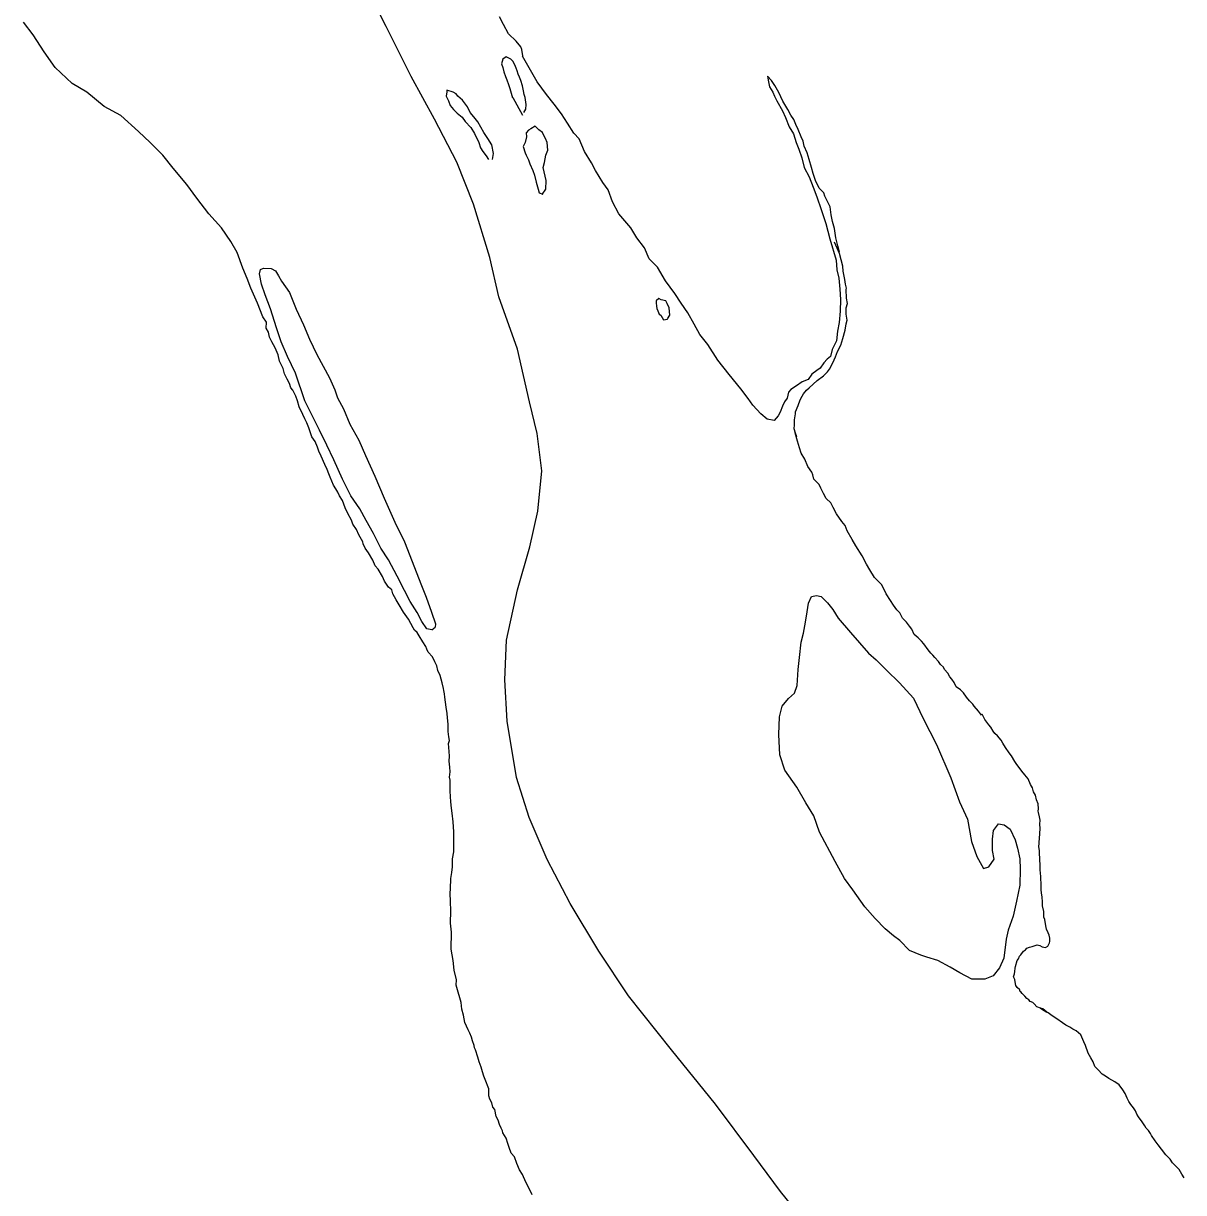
# Model space of a CAD drawing. Extents: x -83719 to 153526, y -11835 to 11446.
# Drawn here: x 1379.9 to 1490.4, y -954.6 to -843.3 of the extents above; entities that cross this region are included whole.
import ezdxf

# ---------------------------------------------------------------- set-up
doc = ezdxf.new("R2010")
doc.units = 0
doc.layers.add('Level 2', color=7, linetype='Continuous')
doc.layers.add('Level 9', color=7, linetype='Continuous')

msp = doc.modelspace()

# ---------------------------------------------------------------- linework, layer by layer
at = {"layer": 'Level 2'}
msp.add_lwpolyline([(1455.1, -958.32), (1452.02, -954.51), (1449.48, -951.09), (1445.82, -946.19), (1441.65, -941.03), (1437.54, -935.87), (1434.72, -931.62), (1431.99, -927.07), (1429.81, -922.91), (1428.09, -918.9), (1426.88, -915.09), (1426, -909.73), (1425.79, -905.79), (1425.94, -902.01), (1426.98, -897.21), (1428.16, -893.14), (1428.92, -889.72), (1429.31, -885.9), (1428.87, -882.33), (1428.14, -879.31), (1427, -874.29), (1425.2, -869.31), (1424.35, -865.56), (1422.78, -860.51), (1421.2, -856.5), (1419.08, -852.41), (1416.87, -848.34), (1414.47, -843.58), (1411.69, -838.1)], dxfattribs=at)
at = {"layer": 'Level 9'}
for points in [[(1433.37, -855.47), (1432.85, -854.28), (1432.34, -853.73), (1431.75, -852.77), (1431.17, -851.88), (1430.48, -850.96), (1429.76, -850.07), (1428.87, -848.86), (1428.11, -847.5), (1427.45, -846.41), (1427.49, -846.38), (1427.41, -845.78), (1427.3, -845.51), (1426.86, -844.99), (1426.14, -844.27), (1425.66, -843.38), (1425.28, -842.65)], [(1403.07, -872.3), (1403.09, -871.73), (1402.75, -871.23), (1402.22, -869.91), (1401.59, -868.48), (1401.24, -867.59), (1400.85, -866.6), (1400.29, -865.1), (1399.7, -864.05), (1398.81, -862.76), (1397.61, -861.42), (1396.45, -859.94), (1395.49, -858.63), (1394.19, -857.08), (1393.23, -855.83), (1392.01, -854.62), (1390.89, -853.58), (1389.22, -852.04), (1387.64, -851.21), (1385.98, -849.84), (1384.6, -849), (1382.96, -847.47), (1381.93, -845.99), (1380.87, -844.37), (1379.94, -843.16)], [(1427.6, -851.76), (1427.79, -851.45), (1427.82, -851.02), (1427.7, -850.35), (1427.63, -850.05), (1427.56, -849.69), (1427.45, -849.22), (1427.3, -848.72), (1427.16, -848.39), (1427.06, -848.13), (1426.95, -847.79), (1426.85, -847.56), (1426.81, -847.4), (1426.67, -847.1), (1426.53, -846.87), (1426.36, -846.7), (1426.16, -846.61), (1425.89, -846.48), (1425.59, -846.69), (1425.47, -847.12), (1425.58, -847.49), (1425.69, -847.89), (1425.83, -848.35), (1425.97, -848.65), (1426.14, -849.11), (1426.25, -849.48), (1426.5, -850.38), (1426.54, -850.34), (1426.92, -851.04), (1427.47, -852.03)], [(1457.63, -865.08), (1457.48, -864.45), (1457.3, -863.71), (1457.15, -862.82), (1456.97, -862.15), (1456.85, -861.52), (1456.74, -860.75), (1456.53, -860.32), (1456.25, -859.73), (1456.14, -859.43), (1455.7, -858.97), (1455.35, -858.24), (1455.14, -857.58), (1454.99, -857.02), (1454.75, -856.25), (1454.57, -855.62), (1454.29, -854.99), (1454.18, -854.49), (1454, -854.1), (1453.72, -853.4), (1453.48, -852.9), (1453.3, -852.44), (1453.02, -852.01), (1452.71, -851.48), (1452.26, -850.69), (1451.85, -849.87), (1451.47, -849.21), (1451.16, -848.71), (1450.78, -848.32), (1450.89, -848.85), (1450.97, -849.32), (1451.28, -849.84), (1451.45, -850.21), (1451.66, -850.67), (1452.22, -851.6), (1452.5, -852.26), (1452.85, -853.12), (1453.26, -853.81), (1453.51, -854.64), (1453.76, -855.27), (1454.04, -856.1), (1454.29, -857), (1454.75, -857.89), (1455.13, -858.88), (1455.49, -859.81), (1455.91, -861.01), (1456.34, -862.33), (1456.73, -863.79), (1457.31, -865.82), (1457.4, -866.75), (1457.58, -867.55), (1457.67, -868.59), (1457.72, -869.59), (1457.71, -870.69), (1457.6, -871.76), (1457.45, -872.6), (1457.34, -873.5), (1456.95, -874.35), (1456.77, -874.99), (1456.47, -875.26), (1456.15, -875.6), (1455.79, -876.11), (1455.49, -876.32), (1455, -876.69), (1454.65, -877.2), (1454.09, -877.42), (1453.56, -877.79), (1453, -878.14), (1452.77, -878.41), (1452.65, -878.98), (1452.39, -879.32), (1452.2, -879.73), (1451.98, -880.3), (1451.79, -880.64), (1451.43, -881.08), (1450.76, -880.96), (1450.15, -880.47), (1449.4, -879.65), (1448.95, -879), (1448.24, -878.08), (1447.14, -876.7), (1446.05, -875.35), (1445.12, -873.87), (1444.33, -872.91), (1443.81, -871.92), (1443.19, -870.83), (1442.57, -869.91), (1441.95, -868.99), (1441.09, -867.8), (1440.3, -866.49), (1439.52, -865.7), (1439.06, -864.64), (1438.34, -863.69), (1437.76, -862.76), (1436.63, -861.42), (1436.04, -860.26), (1435.61, -859.13), (1435.1, -858.44), (1434.41, -857.29), (1434.03, -856.56), (1433.37, -855.47)], [(1424.59, -856.23), (1424.71, -855.66), (1424.53, -854.86), (1424.15, -854.24), (1423.77, -853.68), (1423.22, -852.65), (1422.84, -852.19), (1422.47, -851.77), (1422.22, -851.24), (1421.74, -850.58), (1421.3, -850.22), (1421.13, -849.99), (1420.86, -849.83), (1420.26, -849.64), (1420.26, -849.81), (1420.2, -850.21), (1420.41, -850.67), (1420.59, -851.1), (1420.9, -851.47), (1421.24, -851.83), (1421.71, -852.22), (1421.99, -852.61), (1422.53, -853.2), (1422.88, -853.76), (1423.29, -854.62), (1423.47, -855.12), (1423.68, -855.48), (1423.99, -855.91), (1424.23, -856.24)], [(1429.33, -859.57), (1429.68, -859.06), (1429.7, -858.23), (1429.44, -857), (1429.56, -856.52), (1429.68, -855.82), (1429.87, -855.35), (1429.82, -854.61), (1429.65, -854.25), (1429.48, -853.95), (1429.37, -853.66), (1429, -853.43), (1428.66, -853.07), (1428.26, -853.31), (1428.03, -853.45), (1427.81, -853.72), (1427.85, -854.09), (1427.72, -854.63), (1427.53, -855), (1427.71, -855.6), (1427.82, -855.83), (1428.03, -856.29), (1428.17, -856.66), (1428.45, -857.28), (1428.59, -857.72), (1428.77, -858.41), (1428.95, -859.08), (1429.06, -859.41), (1429.39, -859.54)], [(1457.95, -866.41), (1457.63, -865.21), (1457.17, -864.12)], [(1418.83, -901.03), (1418.36, -900.93), (1417.88, -900.24), (1417.43, -899.38), (1416.77, -898.33), (1416.22, -897.27), (1415.52, -895.92), (1414.69, -894.36), (1413.97, -893.24), (1413.27, -891.86), (1412.58, -890.63), (1411.96, -889.51), (1411.13, -888.26), (1410.33, -886.67), (1409.49, -884.85), (1408.83, -883.43), (1408.14, -882.01), (1407.48, -880.69), (1406.75, -879.23), (1405.86, -876.58), (1405.09, -874.99), (1404.5, -873.6), (1404.04, -872.27), (1403.47, -870.45), (1402.97, -869.12), (1402.62, -868.13), (1402.43, -867.13), (1402.52, -866.73), (1402.79, -866.59), (1403.52, -866.61), (1403.96, -866.83), (1404.23, -867.33), (1404.51, -867.82), (1405.27, -868.91), (1405.9, -870.5), (1406.6, -871.99), (1407.19, -873.34), (1407.89, -874.8), (1409.1, -877.04), (1409.59, -878.17), (1409.84, -878.93), (1410.43, -879.99), (1411.02, -881.45), (1411.89, -882.96), (1412.52, -884.42), (1413.39, -886.41), (1414.3, -888.49), (1415.31, -890.78), (1416.22, -892.66), (1417.17, -895.08), (1417.77, -896.64), (1418.3, -897.93), (1418.79, -899.36), (1419.18, -900.45), (1419.15, -900.78)], [(1454.21, -878.55), (1454.5, -878.21), (1454.76, -878), (1455.12, -877.63), (1455.52, -877.28), (1456.11, -876.84), (1456.5, -876.46), (1456.69, -876.22), (1457.01, -875.62), (1457.27, -875.04), (1457.46, -874.54), (1457.78, -873.93), (1457.96, -873.29), (1458.18, -872.48), (1458.27, -871.88), (1458.36, -871.54), (1458.28, -870.98), (1458.27, -870.38), (1458.39, -869.94), (1458.32, -869.44), (1458.27, -868.61), (1458.3, -868.5), (1458.22, -868.11), (1458.15, -867.67), (1458, -866.87), (1457.95, -866.41)], [(1441.27, -871.41), (1441.49, -871.07), (1441.41, -870.37), (1441.24, -869.97), (1441.1, -869.71), (1440.66, -869.62), (1440.43, -869.49), (1440.2, -869.69), (1440.2, -869.9), (1440.21, -870.2), (1440.25, -870.43), (1440.35, -870.66), (1440.46, -870.96), (1440.63, -871.06), (1440.87, -871.52), (1441.27, -871.44)], [(1407.94, -883.62), (1407.73, -883.09), (1407.42, -882.66), (1407.13, -881.8), (1406.92, -881.33), (1406.75, -880.94), (1406.54, -880.54), (1406.19, -879.78), (1406.05, -879.21), (1405.87, -878.78), (1405.59, -878.22), (1405.42, -877.99), (1405.28, -877.56), (1405.07, -877.16), (1404.79, -876.64), (1404.68, -876.14), (1404.34, -875.44), (1404.19, -874.84), (1403.91, -874.18), (1403.6, -873.62), (1403.39, -873.16), (1403.28, -872.69), (1403.07, -872.3)], [(1476.76, -919.96), (1476.72, -919.53), (1476.74, -919.16), (1476.67, -918.83), (1476.59, -918.43), (1476.56, -918.3), (1476.58, -918.06), (1476.54, -917.6), (1476.4, -917.2), (1476.29, -916.77), (1476.12, -916.44), (1476.01, -916.07), (1475.84, -915.74), (1475.59, -915.21), (1475.29, -914.85), (1475.01, -914.49), (1474.74, -914.13), (1474.53, -913.86), (1474.33, -913.57), (1474.01, -913.01), (1473.78, -912.74), (1473.46, -912.22), (1473.19, -911.82), (1473.02, -911.52), (1472.68, -911.13), (1472.44, -910.9), (1472.27, -910.67), (1472.06, -910.31), (1471.85, -910.08), (1471.48, -909.55), (1471.23, -909.06), (1471.17, -909.16), (1470.86, -908.76), (1470.45, -908.3), (1470.35, -908.11), (1470.01, -907.78), (1469.73, -907.45), (1469.43, -907.02), (1469.15, -906.73), (1468.75, -906.44), (1468.57, -906.04), (1468.33, -905.71), (1468.16, -905.51), (1467.95, -905.15), (1467.65, -904.82), (1467.54, -904.59), (1467.27, -904.33), (1467.06, -904.03), (1466.72, -903.67), (1466.52, -903.44), (1466.35, -903.25), (1466.08, -902.92), (1465.66, -902.36), (1465.46, -902.1), (1465.12, -901.8), (1464.75, -901.48), (1464.54, -900.98), (1464.3, -900.68), (1464.02, -900.29), (1463.65, -899.93), (1463.37, -899.4), (1463.1, -899.11), (1462.79, -898.68), (1462.48, -898.22), (1462.07, -897.59), (1461.68, -896.73), (1460.97, -896.05), (1460.52, -895.32), (1460.21, -894.76), (1459.79, -893.97), (1459.21, -893.04), (1458.86, -892.42), (1458.38, -891.59), (1458.17, -891.09), (1457.86, -890.7), (1457.34, -889.98), (1457.03, -889.38), (1456.82, -888.95), (1456.38, -888.53), (1456.11, -888.06), (1455.86, -887.53), (1455.69, -887.2), (1455.21, -886.68), (1455.1, -886.28), (1455, -886.02), (1454.62, -885.46), (1454.34, -884.79), (1453.99, -884.2), (1453.82, -883.7), (1453.64, -883.07), (1453.42, -882.27), (1453.56, -882.61), (1453.31, -881.88), (1453.37, -881.51), (1453.36, -881.04), (1453.45, -880.47), (1453.44, -880.27), (1453.7, -879.66), (1453.89, -879.12), (1454.08, -878.79), (1454.21, -878.55)], [(1422.28, -939.11), (1421.97, -938.41), (1421.85, -937.71), (1421.67, -937.15), (1421.63, -936.51), (1421.49, -936.08), (1421.34, -935.52), (1421.16, -934.85), (1421.18, -934.35), (1420.96, -933.42), (1420.85, -932.52), (1420.66, -931.42), (1420.69, -929.82), (1420.61, -928.95), (1420.65, -927.78), (1420.6, -926.88), (1420.58, -926.11), (1420.6, -925.68), (1420.65, -924.71), (1420.74, -924.14), (1420.79, -923.6), (1420.81, -922.83), (1420.93, -922.16), (1420.91, -921.16), (1420.92, -920.26), (1420.87, -919.32), (1420.75, -918.49), (1420.71, -918.02), (1420.63, -917.39), (1420.62, -916.89), (1420.58, -916.39), (1420.59, -915.35), (1420.52, -915.06), (1420.57, -914.55), (1420.53, -914.09), (1420.48, -913.52), (1420.51, -913.05), (1420.47, -912.62), (1420.46, -912.22), (1420.42, -911.85), (1420.51, -911.58), (1420.44, -911.21), (1420.39, -910.71), (1420.38, -910.01), (1420.33, -909.41), (1420.29, -908.98), (1420.18, -908.38), (1420.14, -907.91), (1420.06, -907.45), (1420.05, -907.11), (1419.98, -906.81), (1419.94, -906.61), (1419.8, -906.08), (1419.72, -905.72), (1419.62, -905.39), (1419.41, -904.89), (1419.3, -904.46), (1419.12, -904.09), (1418.88, -903.6), (1418.47, -903.17), (1418.36, -902.87), (1418.26, -902.61), (1417.98, -902.18), (1417.61, -901.59), (1417.43, -901.29), (1417.19, -901.06), (1417.06, -900.83), (1416.61, -900), (1416.13, -899.35), (1415.71, -898.65), (1415.43, -898.16), (1415.12, -897.6), (1415.02, -897.23), (1414.71, -896.97), (1414.33, -896.38), (1414.12, -895.95), (1413.71, -895.25), (1413.44, -894.93), (1413.22, -894.4), (1412.81, -893.7), (1412.47, -893.24), (1412.29, -892.85), (1412.26, -892.65), (1411.88, -891.99), (1411.66, -891.46), (1411.32, -890.96), (1411.18, -890.6), (1410.83, -889.94), (1410.59, -889.41), (1410.31, -888.71), (1410.03, -888.28), (1409.89, -887.92), (1409.68, -887.59), (1409.48, -887.26), (1409.16, -886.5), (1409.02, -886.17), (1408.85, -885.77), (1408.64, -885.27), (1408.29, -884.48), (1408.08, -884.02), (1407.94, -883.62)], [(1455.44, -897.77), (1455.91, -897.86), (1456.49, -898.45), (1457, -899.1), (1457.52, -899.93), (1458.68, -901.27), (1460.39, -903.24), (1461.13, -903.89), (1462.12, -904.87), (1463.34, -906.08), (1464.67, -907.53), (1465.61, -909.48), (1466.86, -911.96), (1468.23, -915.13), (1469.08, -917.42), (1469.84, -919.04), (1470.22, -921.17), (1470.72, -922.6), (1471.34, -923.75), (1471.87, -923.58), (1472.35, -922.86), (1472.2, -922.03), (1472.21, -920.96), (1472.3, -920.13), (1472.78, -919.51), (1473.32, -919.6), (1473.89, -920.02), (1474.35, -921.02), (1474.6, -921.81), (1474.82, -922.84), (1474.84, -923.81), (1474.8, -925.35), (1474.5, -926.86), (1474.17, -928.3), (1473.69, -929.62), (1473.51, -930.49), (1473.28, -932.3), (1472.87, -933.21), (1472.28, -933.96), (1471.49, -934.28), (1470.23, -934.3), (1469.11, -933.69), (1468.17, -933.14), (1466.99, -932.5), (1465.95, -932.19), (1465.38, -932), (1464.3, -931.56), (1463.39, -930.61), (1462.78, -930.15), (1462, -929.5), (1461.04, -928.52), (1460.05, -927.4), (1458.92, -925.79), (1458.13, -924.71), (1457.23, -923.09), (1455.74, -920.28), (1455.21, -918.75), (1454.45, -917.5), (1453.59, -916.02), (1452.45, -914.4), (1451.96, -912.94), (1451.85, -910.98), (1451.92, -909.3), (1452.19, -908.29), (1452.78, -907.58), (1453.37, -907.07), (1453.62, -906.33), (1453.69, -904.82), (1453.83, -903.65), (1454, -902.21), (1454.22, -901.34), (1454.39, -900.3), (1454.57, -899.32), (1454.69, -898.49), (1454.98, -897.84)], [(1454.98, -897.84), (1455.44, -897.77)], [(1418.83, -901.03), (1419.15, -900.78)], [(1485.95, -947.13), (1485.81, -946.83), (1485.64, -946.54), (1485.37, -946.24), (1485.19, -945.94), (1485.02, -945.61), (1484.84, -945.18), (1484.6, -944.82), (1484.26, -944.36), (1483.85, -944.07), (1483.28, -943.75), (1482.98, -943.52), (1482.64, -943.33), (1482.27, -942.93), (1481.96, -942.6), (1481.78, -942.17), (1481.57, -941.78), (1481.33, -941.35), (1481.05, -940.62), (1480.91, -940.26), (1480.63, -939.59), (1480.39, -939.4), (1480.16, -939.2), (1479.85, -939.04), (1479.58, -938.85), (1479.18, -938.66), (1478.87, -938.46), (1478.33, -938.07), (1477.89, -937.78), (1477.52, -937.49), (1477.05, -937.26), (1476.78, -937.04), (1477.39, -937.42), (1477.01, -937.13), (1476.78, -937.04), (1476.44, -936.91), (1476.17, -936.65), (1476.04, -936.52), (1475.8, -936.42), (1475.66, -936.26), (1475.49, -936.13), (1475.29, -935.9), (1475.02, -935.67), (1474.91, -935.51), (1474.81, -935.44), (1474.81, -935.31), (1474.57, -935.08), (1474.44, -934.88), (1474.36, -934.55), (1474.32, -934.32), (1474.22, -934.08), (1474.31, -933.78), (1474.34, -933.55), (1474.37, -933.25), (1474.4, -933.08), (1474.55, -932.51), (1474.68, -932.34), (1474.78, -932.1), (1474.91, -931.96), (1475.17, -931.62), (1475.36, -931.49), (1475.49, -931.35), (1475.73, -931.25), (1475.99, -931.17), (1476.45, -931.03), (1476.72, -931.09), (1476.92, -931.22), (1477.26, -931.28), (1477.49, -931.14), (1477.62, -930.84), (1477.68, -930.7), (1477.67, -930.4), (1477.6, -930.1), (1477.5, -929.87), (1477.36, -929.54), (1477.28, -929.21), (1477.2, -928.61), (1477.1, -928.38), (1477.09, -927.84), (1476.98, -927.31), (1476.97, -926.94), (1476.93, -926.47), (1476.88, -926.07), (1476.84, -925.78), (1476.83, -925.14), (1476.82, -924.77), (1476.82, -924.51), (1476.78, -924.21), (1476.74, -923.87), (1476.73, -923.54), (1476.73, -923.37), (1476.72, -922.97), (1476.71, -922.64), (1476.68, -922.47), (1476.67, -922.04), (1476.63, -921.7), (1476.65, -921.34), (1476.65, -921.17), (1476.68, -920.97), (1476.68, -920.9), (1476.76, -919.96)], [(1428.37, -954.81), (1428.2, -954.42), (1427.78, -953.62), (1427.47, -952.89), (1427.19, -952.43), (1426.91, -951.84), (1426.7, -951.21), (1426.39, -950.85), (1426.18, -950.32), (1426.07, -949.95), (1425.89, -949.42), (1425.58, -948.93), (1425.55, -948.73), (1425.44, -948.49), (1425.27, -948.13), (1425.13, -947.73), (1424.95, -947.37), (1424.84, -946.7), (1424.63, -946.47), (1424.53, -946.07), (1424.35, -945.71), (1424.25, -945.41), (1424.27, -945.18), (1424.26, -944.74), (1423.91, -943.85), (1423.77, -943.52), (1423.66, -943.12), (1423.52, -942.66), (1423.34, -942.16), (1423.2, -941.73), (1422.99, -941.03), (1422.88, -940.83), (1422.85, -940.6), (1422.7, -940.17), (1422.6, -939.8), (1422.46, -939.44), (1422.28, -939.11)], [(1490.44, -953.21), (1490.23, -952.85), (1489.99, -952.42), (1489.69, -952.13), (1489.35, -951.77), (1489.11, -951.44), (1488.7, -951.01), (1488.29, -950.49), (1487.98, -950.06), (1487.7, -949.67), (1487.33, -949.17), (1487.25, -948.97), (1487.05, -948.71), (1486.84, -948.48), (1486.71, -948.25), (1486.47, -947.89), (1486.12, -947.39), (1485.95, -947.13)]]:
    msp.add_lwpolyline(points, dxfattribs=at)

doc.saveas('drawing.dxf')
